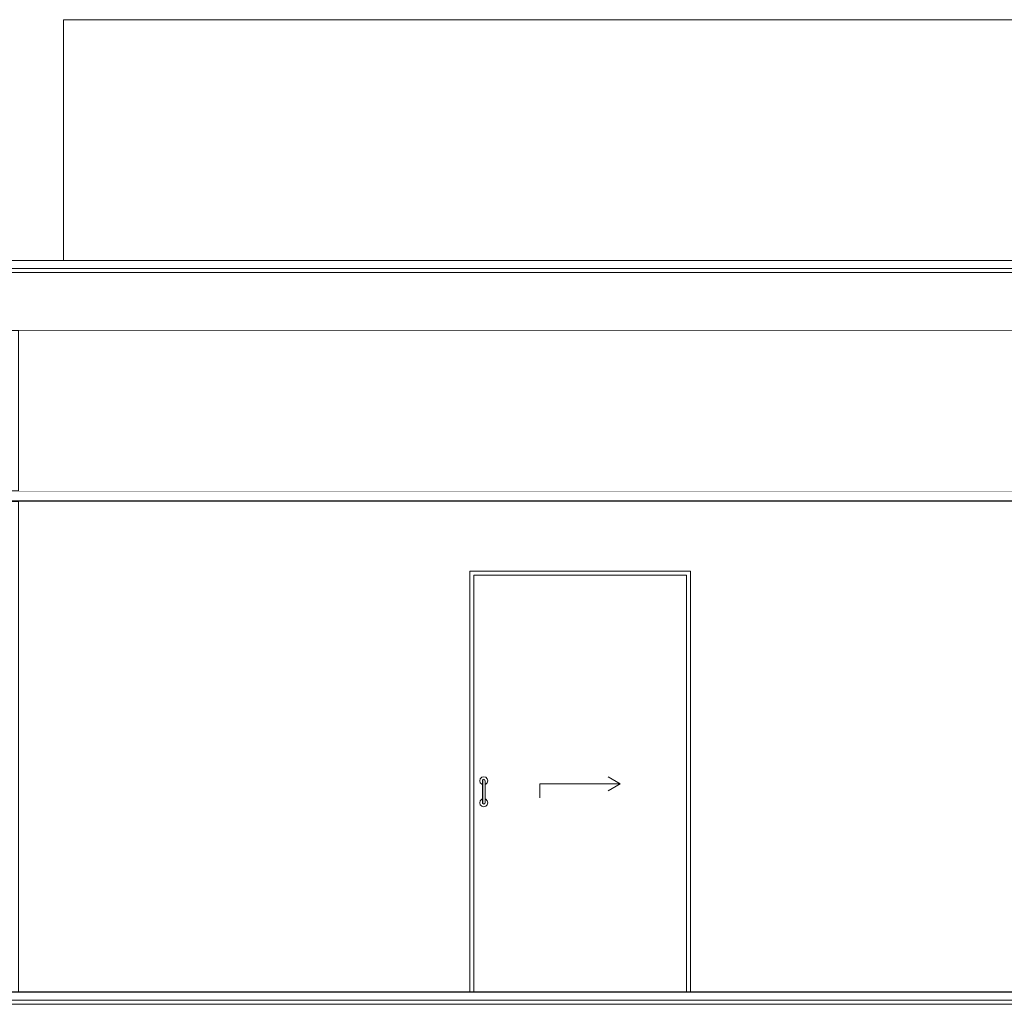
# Model space of a CAD drawing. Header units: millimetres. Extents: x -30280 to 309309, y -17460 to 4378.
# Tile 641 of 656: x 183497 to 188405, y -9870 to -4960. Entities that reach past the tile are written whole.
import ezdxf

# ---------------------------------------------------------------- set-up
doc = ezdxf.new("R2010")
doc.units = ezdxf.units.MM
doc.header["$MEASUREMENT"] = 0
doc.linetypes.add('Wipeout_Contour', pattern=[1000, 0, -1000])
for name, color, linetype in [('07_CR_Cel Ras pladur', 7, 'Continuous'), ('10_ESTR_Fotjats', 7, 'Continuous'), ('12_FAÇ_Façana', 7, 'Continuous'), ('14_PAV_Paviment existent', 7, 'Continuous'), ('Nuevo_07_CR_Cel Ras_lames', 7, 'Continuous'), ('Nuevo_08_E_Envans secs', 7, 'Continuous'), ('Nuevo_Puertas Archicad', 7, 'Continuous')]:
    doc.layers.add(name, color=color, linetype=linetype)
for name, color, linetype, lineweight in [('07_CR_Cel Ras pladur_Pluma_Nº__1', 7, 'Continuous', 5), ('10_ESTR_Fotjats_Pluma_Nº__1', 7, 'Continuous', 5), ('12_FAÇ_Façana_Pluma_Nº__47', 7, 'Continuous', 20), ('14_PAV_Paviment existent_Pluma_Nº__29', 7, 'Continuous', 20), ('Nuevo_07_CR_Cel Ras_lames_Pluma_Nº__1', 7, 'Continuous', 5), ('Nuevo_08_E_Envans secs_Pluma_Nº__47', 7, 'Continuous', 20), ('Nuevo_Puertas Archicad_Pluma_Nº__1', 7, 'Continuous', 5)]:
    doc.layers.add(name, color=color, linetype=linetype, lineweight=lineweight)
doc.layers.add('Nuevo_Puertas Archicad_Pluma_Nº__3', color=7, linetype='Continuous', lineweight=5, true_color=0xa4a4a4)

# ---------------------------------------------------------------- blocks, each defined once
blk = doc.blocks.new('Elem Sección_12_5', base_point=(181934.4, -13460))
at = {"color": 254, "linetype": 'Wipeout_Contour', "lineweight": 0, "ltscale": 735242.389216}
blk.add_wipeout([(183715.5, -4960), (183715.5, -6160), (183735.5, -6160), (183735.5, -4960)], dxfattribs=at).dxf.layer = '12_FAÇ_Façana'
at = {"layer": '12_FAÇ_Façana_Pluma_Nº__47', "color": 7, "linetype": 'Continuous', "lineweight": 20}
for p, q in [((183715.5, -4960), (183735.5, -4960)), ((183715.5, -6160), (183715.5, -4960))]:
    blk.add_line(p, q, dxfattribs=at)
blk = doc.blocks.new('Elem Sección_13_5', base_point=(181934.4, -13460))
at = {"color": 254, "linetype": 'Wipeout_Contour', "lineweight": 0, "ltscale": 787760.589062}
blk.add_wipeout([(183735.5, -6160), (209985.2, -6160), (209985.2, -4960), (183735.5, -4960)], dxfattribs=at).dxf.layer = '12_FAÇ_Façana'
at = {"layer": '12_FAÇ_Façana_Pluma_Nº__47', "color": 7, "linetype": 'Continuous', "lineweight": 20}
blk.add_line((183735.5, -4960), (209985.2, -4960), dxfattribs=at)
blk = doc.blocks.new('Elem Sección_52_5', base_point=(181934.4, -13460))
at = {"layer": '10_ESTR_Fotjats_Pluma_Nº__1', "color": 7, "linetype": 'Continuous', "lineweight": 5}
for p, q in [((211190.4, -9850), (173577.4, -9850)), ((211190.4, -9870), (173577.4, -9870))]:
    blk.add_line(p, q, dxfattribs=at)
blk = doc.blocks.new('Elem Sección_53_5', base_point=(181934.4, -13460))
at = {"layer": '10_ESTR_Fotjats_Pluma_Nº__1', "color": 7, "linetype": 'Continuous', "lineweight": 5}
for p, q in [((200734.7, -6160), (173577.4, -6160)), ((200734.7, -6200), (173577.4, -6200)), ((200734.7, -6220), (173577.4, -6220)), ((200724.7, -6510), (173577.4, -6510))]:
    blk.add_line(p, q, dxfattribs=at)
blk = doc.blocks.new('Elem Sección_63_5', base_point=(181934.4, -13460))
at = {"layer": '07_CR_Cel Ras pladur_Pluma_Nº__1', "color": 7, "linetype": 'Continuous', "lineweight": 5}
blk.add_line((200724.7, -7363), (174054.8, -7363), dxfattribs=at)
at = {"layer": '07_CR_Cel Ras pladur_Pluma_Nº__1', "color": 7, "linetype": 'Continuous', "lineweight": 5, "flags": 128}
blk.add_lwpolyline([(188504.6, -7310), (188204.6, -7310), (187904.6, -7310), (187604.6, -7310), (187304.6, -7310), (187004.6, -7310), (186704.6, -7310), (186404.6, -7310), (186104.6, -7310), (185804.6, -7310), (185504.6, -7310), (185204.6, -7310), (184904.6, -7310), (184604.6, -7310), (184304.6, -7310), (184004.6, -7310), (183704.6, -7310), (183404.6, -7310)], dxfattribs=at)
blk = doc.blocks.new('Elem Sección_157_5', base_point=(181934.4, -13460))
at = {"color": 254, "linetype": 'Wipeout_Contour', "lineweight": 0, "ltscale": 734496.022091}
blk.add_wipeout([(183490.5, -7310), (183496.5, -7310), (183496.5, -6510), (183490.5, -6510)], dxfattribs=at).dxf.layer = 'Nuevo_08_E_Envans secs'
at = {"color": 254, "linetype": 'Wipeout_Contour', "lineweight": 0, "ltscale": 734793.244845}
blk.add_wipeout([(183490.5, -9808), (183496.5, -9808), (183496.5, -7363), (183490.5, -7363)], dxfattribs=at).dxf.layer = 'Nuevo_08_E_Envans secs'
at = {"layer": 'Nuevo_08_E_Envans secs_Pluma_Nº__47', "color": 7, "linetype": 'Continuous', "lineweight": 20}
for p, q in [((183490.5, -7310), (183490.5, -6510)), ((183490.5, -9808), (183490.5, -7363))]:
    blk.add_line(p, q, dxfattribs=at)
blk = doc.blocks.new('Elem Sección_158_5', base_point=(181934.4, -13460))
at = {"color": 254, "linetype": 'Wipeout_Contour', "lineweight": 0, "ltscale": 929268.976472}
blk.add_wipeout([(188955.5, -6510), (183496.5, -6510), (183496.5, -7310), (183704.6, -7310), (188955.5, -7310)], dxfattribs=at).dxf.layer = 'Nuevo_08_E_Envans secs'
at = {"color": 254, "linetype": 'Wipeout_Contour', "lineweight": 0, "ltscale": 1491706.393727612}
blk.add_wipeout([(183496.5, -9808), (185740, -9808), (185740, -7710), (186840, -7710), (186840, -9808), (188955.5, -9808), (188955.5, -7363), (183496.5, -7363)], dxfattribs=at).dxf.layer = 'Nuevo_08_E_Envans secs'
blk = doc.blocks.new('Elem Sección_162_5', base_point=(181934.4, -13460))
at = {"layer": 'Nuevo_Puertas Archicad_Pluma_Nº__3', "color": 253, "linetype": 'Continuous', "lineweight": 5, "true_color": 0xa4a4a4}
for p, q in [((186490, -8770), (186429.4, -8735)), ((186090, -8770), (186490, -8770)), ((186090, -8770), (186090, -8840)), ((186490, -8770), (186429.4, -8805))]:
    blk.add_line(p, q, dxfattribs=at)
at = {"color": 254, "linetype": 'Wipeout_Contour', "lineweight": 0, "ltscale": 743839.096911}
blk.add_wipeout([(185740, -7730), (185740, -9808), (185760, -9808), (185760, -7730)], dxfattribs=at).dxf.layer = 'Nuevo_Puertas Archicad'
at = {"color": 254, "linetype": 'Wipeout_Contour', "lineweight": 0, "ltscale": 748154.252285}
blk.add_wipeout([(186820, -7730), (186820, -9808), (186840, -9808), (186840, -7730)], dxfattribs=at).dxf.layer = 'Nuevo_Puertas Archicad'
at = {"color": 254, "linetype": 'Wipeout_Contour', "lineweight": 0, "ltscale": 744090.776517}
blk.add_wipeout([(185817, -8759), (185817, -8755), (185816.1, -8751.5), (185816.1, -8756)], dxfattribs=at).dxf.layer = 'Nuevo_Puertas Archicad'
at = {"color": 254, "linetype": 'Wipeout_Contour', "lineweight": 0, "ltscale": 744059.276452}
blk.add_wipeout([(185803, -8861), (185803, -8865), (185803.9, -8868.5), (185803.9, -8864)], dxfattribs=at).dxf.layer = 'Nuevo_Puertas Archicad'
at = {"color": 254, "linetype": 'Wipeout_Contour', "lineweight": 0, "ltscale": 1118700.278750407}
blk.add_wipeout([(185740, -7710), (185740, -7730), (185760, -7730), (186820, -7730), (186840, -7730), (186840, -7710)], dxfattribs=at).dxf.layer = 'Nuevo_Puertas Archicad'
at = {"color": 254, "linetype": 'Wipeout_Contour', "lineweight": 0, "ltscale": 744092.273216}
blk.add_wipeout([(185817, -8770), (185817, -8759), (185816.1, -8756), (185816.1, -8768.2)], dxfattribs=at).dxf.layer = 'Nuevo_Puertas Archicad'
at = {"color": 254, "linetype": 'Wipeout_Contour', "lineweight": 0, "ltscale": 744057.762993}
blk.add_wipeout([(185803, -8850), (185803, -8861), (185803.9, -8864), (185803.9, -8851.7)], dxfattribs=at).dxf.layer = 'Nuevo_Puertas Archicad'
at = {"layer": 'Nuevo_Puertas Archicad_Pluma_Nº__1', "color": 7, "linetype": 'Continuous', "lineweight": 5}
for p, q in [((185740, -7710), (185740, -7730)), ((186840, -7710), (185740, -7710)), ((185740, -7730), (185740, -9808)), ((185760, -9808), (185760, -7730)), ((185760, -7730), (186820, -7730)), ((186820, -7730), (186820, -9808)), ((186840, -7730), (186840, -7710)), ((186840, -9808), (186840, -7730))]:
    blk.add_line(p, q, dxfattribs=at)
at = {"color": 254, "linetype": 'Wipeout_Contour', "lineweight": 0, "ltscale": 744094.866795}
blk.add_wipeout([(185817, -8785), (185817, -8770), (185816.1, -8768.2), (185816.1, -8785)], dxfattribs=at).dxf.layer = 'Nuevo_Puertas Archicad'
at = {"color": 254, "linetype": 'Wipeout_Contour', "lineweight": 0, "ltscale": 744055.14636}
blk.add_wipeout([(185803, -8835), (185803, -8850), (185803.9, -8851.7), (185803.9, -8835)], dxfattribs=at).dxf.layer = 'Nuevo_Puertas Archicad'
at = {"color": 254, "linetype": 'Wipeout_Contour', "lineweight": 0, "ltscale": 744083.251288}
blk.add_wipeout([(185816.1, -8756), (185816.1, -8751.5), (185813.5, -8748.9), (185813.5, -8753.7)], dxfattribs=at).dxf.layer = 'Nuevo_Puertas Archicad'
at = {"color": 254, "linetype": 'Wipeout_Contour', "lineweight": 0, "ltscale": 744066.808312}
blk.add_wipeout([(185803.9, -8864), (185803.9, -8868.5), (185806.5, -8871), (185806.5, -8866.2)], dxfattribs=at).dxf.layer = 'Nuevo_Puertas Archicad'
at = {"color": 254, "linetype": 'Wipeout_Contour', "lineweight": 0, "ltscale": 744084.889728}
blk.add_wipeout([(185816.1, -8768.2), (185816.1, -8756), (185813.5, -8753.7), (185813.5, -8766.9)], dxfattribs=at).dxf.layer = 'Nuevo_Puertas Archicad'
at = {"color": 254, "linetype": 'Wipeout_Contour', "lineweight": 0, "ltscale": 744065.150716}
blk.add_wipeout([(185803.9, -8851.7), (185803.9, -8864), (185806.5, -8866.2), (185806.5, -8853)], dxfattribs=at).dxf.layer = 'Nuevo_Puertas Archicad'
at = {"color": 254, "linetype": 'Wipeout_Contour', "lineweight": 0, "ltscale": 744087.730139}
blk.add_wipeout([(185816.1, -8785), (185816.1, -8768.2), (185813.5, -8766.9), (185813.5, -8785)], dxfattribs=at).dxf.layer = 'Nuevo_Puertas Archicad'
at = {"color": 254, "linetype": 'Wipeout_Contour', "lineweight": 0, "ltscale": 744062.284269}
blk.add_wipeout([(185803.9, -8835), (185803.9, -8851.7), (185806.5, -8853), (185806.5, -8835)], dxfattribs=at).dxf.layer = 'Nuevo_Puertas Archicad'
at = {"color": 254, "linetype": 'Wipeout_Contour', "lineweight": 0, "ltscale": 744070.831816}
blk.add_wipeout([(185813.5, -8753.7), (185813.5, -8748.9), (185810, -8748), (185810, -8752.9)], dxfattribs=at).dxf.layer = 'Nuevo_Puertas Archicad'
at = {"color": 254, "linetype": 'Wipeout_Contour', "lineweight": 0, "ltscale": 744079.231522}
blk.add_wipeout([(185806.5, -8866.2), (185806.5, -8871), (185810, -8872), (185810, -8867)], dxfattribs=at).dxf.layer = 'Nuevo_Puertas Archicad'
at = {"color": 254, "linetype": 'Wipeout_Contour', "lineweight": 0, "ltscale": 744072.551801}
blk.add_wipeout([(185813.5, -8766.9), (185813.5, -8753.7), (185810, -8752.9), (185810, -8766.5)], dxfattribs=at).dxf.layer = 'Nuevo_Puertas Archicad'
at = {"color": 254, "linetype": 'Wipeout_Contour', "lineweight": 0, "ltscale": 744077.490975}
blk.add_wipeout([(185806.5, -8853), (185806.5, -8866.2), (185810, -8867), (185810, -8853.5)], dxfattribs=at).dxf.layer = 'Nuevo_Puertas Archicad'
at = {"color": 254, "linetype": 'Wipeout_Contour', "lineweight": 0, "ltscale": 744075.534649}
blk.add_wipeout([(185813.5, -8785), (185813.5, -8766.9), (185810, -8766.5), (185810, -8785)], dxfattribs=at).dxf.layer = 'Nuevo_Puertas Archicad'
at = {"color": 254, "linetype": 'Wipeout_Contour', "lineweight": 0, "ltscale": 744074.48037}
blk.add_wipeout([(185806.5, -8835), (185806.5, -8853), (185810, -8853.5), (185810, -8835)], dxfattribs=at).dxf.layer = 'Nuevo_Puertas Archicad'
at = {"color": 254, "linetype": 'Wipeout_Contour', "lineweight": 0, "ltscale": 744056.847318}
blk.add_wipeout([(185810, -8752.9), (185810, -8748), (185806.5, -8748.9), (185806.5, -8753.7)], dxfattribs=at).dxf.layer = 'Nuevo_Puertas Archicad'
at = {"color": 254, "linetype": 'Wipeout_Contour', "lineweight": 0, "ltscale": 744093.215602}
blk.add_wipeout([(185810, -8867), (185810, -8872), (185813.5, -8871), (185813.5, -8866.2)], dxfattribs=at).dxf.layer = 'Nuevo_Puertas Archicad'
at = {"color": 254, "linetype": 'Wipeout_Contour', "lineweight": 0, "ltscale": 744058.567335}
blk.add_wipeout([(185810, -8766.5), (185810, -8752.9), (185806.5, -8753.7), (185806.5, -8766.9)], dxfattribs=at).dxf.layer = 'Nuevo_Puertas Archicad'
at = {"color": 254, "linetype": 'Wipeout_Contour', "lineweight": 0, "ltscale": 744091.475088}
blk.add_wipeout([(185810, -8853.5), (185810, -8867), (185813.5, -8866.2), (185813.5, -8853)], dxfattribs=at).dxf.layer = 'Nuevo_Puertas Archicad'
at = {"color": 254, "linetype": 'Wipeout_Contour', "lineweight": 0, "ltscale": 744061.550238}
blk.add_wipeout([(185810, -8785), (185810, -8766.5), (185806.5, -8766.9), (185806.5, -8785)], dxfattribs=at).dxf.layer = 'Nuevo_Puertas Archicad'
at = {"color": 254, "linetype": 'Wipeout_Contour', "lineweight": 0, "ltscale": 744088.464539}
blk.add_wipeout([(185810, -8835), (185810, -8853.5), (185813.5, -8853), (185813.5, -8835)], dxfattribs=at).dxf.layer = 'Nuevo_Puertas Archicad'
at = {"color": 254, "linetype": 'Wipeout_Contour', "lineweight": 0, "ltscale": 744045.044944}
blk.add_wipeout([(185806.5, -8753.7), (185806.5, -8748.9), (185803.9, -8751.5), (185803.9, -8756)], dxfattribs=at).dxf.layer = 'Nuevo_Puertas Archicad'
at = {"color": 254, "linetype": 'Wipeout_Contour', "lineweight": 0, "ltscale": 744105.013545}
blk.add_wipeout([(185813.5, -8866.2), (185813.5, -8871), (185816.1, -8868.5), (185816.1, -8864)], dxfattribs=at).dxf.layer = 'Nuevo_Puertas Archicad'
at = {"color": 254, "linetype": 'Wipeout_Contour', "lineweight": 0, "ltscale": 744046.683467}
blk.add_wipeout([(185806.5, -8766.9), (185806.5, -8753.7), (185803.9, -8756), (185803.9, -8768.2)], dxfattribs=at).dxf.layer = 'Nuevo_Puertas Archicad'
at = {"color": 254, "linetype": 'Wipeout_Contour', "lineweight": 0, "ltscale": 744103.356034}
blk.add_wipeout([(185813.5, -8853), (185813.5, -8866.2), (185816.1, -8864), (185816.1, -8851.7)], dxfattribs=at).dxf.layer = 'Nuevo_Puertas Archicad'
at = {"color": 254, "linetype": 'Wipeout_Contour', "lineweight": 0, "ltscale": 744049.524022}
blk.add_wipeout([(185806.5, -8785), (185806.5, -8766.9), (185803.9, -8768.2), (185803.9, -8785)], dxfattribs=at).dxf.layer = 'Nuevo_Puertas Archicad'
at = {"color": 254, "linetype": 'Wipeout_Contour', "lineweight": 0, "ltscale": 744100.489732}
blk.add_wipeout([(185813.5, -8835), (185813.5, -8853), (185816.1, -8851.7), (185816.1, -8835)], dxfattribs=at).dxf.layer = 'Nuevo_Puertas Archicad'
at = {"color": 254, "linetype": 'Wipeout_Contour', "lineweight": 0, "ltscale": 744038.585715}
blk.add_wipeout([(185803.9, -8756), (185803.9, -8751.5), (185803, -8755), (185803, -8759)], dxfattribs=at).dxf.layer = 'Nuevo_Puertas Archicad'
at = {"color": 254, "linetype": 'Wipeout_Contour', "lineweight": 0, "ltscale": 744111.465806}
blk.add_wipeout([(185816.1, -8864), (185816.1, -8868.5), (185817, -8865), (185817, -8861)], dxfattribs=at).dxf.layer = 'Nuevo_Puertas Archicad'
at = {"color": 254, "linetype": 'Wipeout_Contour', "lineweight": 0, "ltscale": 744040.082518}
blk.add_wipeout([(185803.9, -8768.2), (185803.9, -8756), (185803, -8759), (185803, -8770)], dxfattribs=at).dxf.layer = 'Nuevo_Puertas Archicad'
at = {"color": 254, "linetype": 'Wipeout_Contour', "lineweight": 0, "ltscale": 744109.952453}
blk.add_wipeout([(185816.1, -8851.7), (185816.1, -8864), (185817, -8861), (185817, -8850)], dxfattribs=at).dxf.layer = 'Nuevo_Puertas Archicad'
at = {"color": 254, "linetype": 'Wipeout_Contour', "lineweight": 0, "ltscale": 744042.676279}
blk.add_wipeout([(185803.9, -8785), (185803.9, -8768.2), (185803, -8770), (185803, -8785)], dxfattribs=at).dxf.layer = 'Nuevo_Puertas Archicad'
at = {"color": 254, "linetype": 'Wipeout_Contour', "lineweight": 0, "ltscale": 744107.336003}
blk.add_wipeout([(185816.1, -8835), (185816.1, -8851.7), (185817, -8850), (185817, -8835)], dxfattribs=at).dxf.layer = 'Nuevo_Puertas Archicad'
at = {"color": 254, "linetype": 'Wipeout_Contour', "lineweight": 0, "ltscale": 744048.905734}
blk.add_wipeout([(185803, -8835), (185803.9, -8835), (185803.9, -8785), (185803, -8785)], dxfattribs=at).dxf.layer = 'Nuevo_Puertas Archicad'
at = {"color": 254, "linetype": 'Wipeout_Contour', "lineweight": 0, "ltscale": 744055.897878}
blk.add_wipeout([(185803.9, -8835), (185806.5, -8835), (185806.5, -8785), (185803.9, -8785)], dxfattribs=at).dxf.layer = 'Nuevo_Puertas Archicad'
at = {"color": 254, "linetype": 'Wipeout_Contour', "lineweight": 0, "ltscale": 744068.008629}
blk.add_wipeout([(185806.5, -8835), (185810, -8835), (185810, -8785), (185806.5, -8785)], dxfattribs=at).dxf.layer = 'Nuevo_Puertas Archicad'
at = {"color": 254, "linetype": 'Wipeout_Contour', "lineweight": 0, "ltscale": 744081.992918}
blk.add_wipeout([(185810, -8835), (185813.5, -8835), (185813.5, -8785), (185810, -8785)], dxfattribs=at).dxf.layer = 'Nuevo_Puertas Archicad'
at = {"color": 254, "linetype": 'Wipeout_Contour', "lineweight": 0, "ltscale": 744094.103669}
blk.add_wipeout([(185813.5, -8835), (185816.1, -8835), (185816.1, -8785), (185813.5, -8785)], dxfattribs=at).dxf.layer = 'Nuevo_Puertas Archicad'
at = {"color": 254, "linetype": 'Wipeout_Contour', "lineweight": 0, "ltscale": 744101.095814}
blk.add_wipeout([(185816.1, -8835), (185817, -8835), (185817, -8785), (185816.1, -8785)], dxfattribs=at).dxf.layer = 'Nuevo_Puertas Archicad'
at = {"color": 254, "linetype": 'Wipeout_Contour', "lineweight": 0, "ltscale": 4092369.449834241}
blk.add_wipeout([(185790, -8755), (185792.7, -8765), (185800, -8772.3), (185803, -8773.1), (185803, -8755), (185803.9, -8751.5), (185806.5, -8748.9), (185810, -8748), (185813.5, -8748.9), (185816.1, -8751.5), (185817, -8755), (185817, -8759), (185817, -8770), (185817, -8773.1), (185820, -8772.3), (185827.3, -8765), (185830, -8755), (185827.3, -8745), (185820, -8737.7), (185810, -8735), (185800, -8737.7), (185792.7, -8745)], dxfattribs=at).dxf.layer = 'Nuevo_Puertas Archicad'
at = {"color": 254, "linetype": 'Wipeout_Contour', "lineweight": 0, "ltscale": 4092483.122302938}
blk.add_wipeout([(185792.7, -8855), (185790, -8865), (185792.7, -8875), (185800, -8882.3), (185810, -8885), (185820, -8882.3), (185827.3, -8875), (185830, -8865), (185827.3, -8855), (185820, -8847.7), (185817, -8846.9), (185817, -8850), (185817, -8861), (185817, -8865), (185816.1, -8868.5), (185813.5, -8871), (185810, -8872), (185806.5, -8871), (185803.9, -8868.5), (185803, -8865), (185803, -8846.9), (185800, -8847.7)], dxfattribs=at).dxf.layer = 'Nuevo_Puertas Archicad'
at = {"layer": 'Nuevo_Puertas Archicad_Pluma_Nº__1', "color": 7, "linetype": 'Continuous', "lineweight": 5}
for p, q in [((185800, -8737.7), (185792.7, -8745)), ((185810, -8735), (185800, -8737.7)), ((185820, -8737.7), (185810, -8735)), ((185827.3, -8745), (185820, -8737.7)), ((185792.7, -8745), (185790, -8755)), ((185790, -8755), (185792.7, -8765)), ((185792.7, -8765), (185800, -8772.3)), ((185800, -8772.3), (185803, -8773.1)), ((185803.9, -8751.5), (185803, -8755)), ((185803, -8755), (185803, -8759)), ((185803, -8759), (185803, -8770)), ((185803, -8770), (185803, -8785)), ((185803, -8835), (185803, -8785)), ((185806.5, -8748.9), (185803.9, -8751.5)), ((185810, -8748), (185806.5, -8748.9)), ((185813.5, -8748.9), (185810, -8748)), ((185816.1, -8751.5), (185813.5, -8748.9)), ((185817, -8755), (185816.1, -8751.5)), ((185817, -8755), (185817, -8759)), ((185817, -8759), (185817, -8770)), ((185817, -8770), (185817, -8785)), ((185817, -8773.1), (185820, -8772.3)), ((185817, -8835), (185817, -8785)), ((185820, -8772.3), (185827.3, -8765)), ((185830, -8755), (185827.3, -8745)), ((185827.3, -8765), (185830, -8755)), ((185803, -8850), (185803, -8835)), ((185817, -8850), (185817, -8835)), ((185792.7, -8855), (185790, -8865)), ((185790, -8865), (185792.7, -8875)), ((185800, -8847.7), (185792.7, -8855)), ((185792.7, -8875), (185800, -8882.3)), ((185803, -8846.9), (185800, -8847.7)), ((185800, -8882.3), (185810, -8885)), ((185803, -8861), (185803, -8850)), ((185803, -8865), (185803, -8861)), ((185803, -8865), (185803.9, -8868.5)), ((185803.9, -8868.5), (185806.5, -8871)), ((185806.5, -8871), (185810, -8872)), ((185810, -8872), (185813.5, -8871)), ((185810, -8885), (185820, -8882.3)), ((185813.5, -8871), (185816.1, -8868.5)), ((185816.1, -8868.5), (185817, -8865)), ((185820, -8847.7), (185817, -8846.9)), ((185817, -8861), (185817, -8850)), ((185817, -8865), (185817, -8861)), ((185827.3, -8855), (185820, -8847.7)), ((185820, -8882.3), (185827.3, -8875)), ((185830, -8865), (185827.3, -8855)), ((185827.3, -8875), (185830, -8865))]:
    blk.add_line(p, q, dxfattribs=at)
blk = doc.blocks.new('Elem Sección_347_5', base_point=(181934.4, -13460))
at = {"layer": 'Nuevo_07_CR_Cel Ras_lames_Pluma_Nº__1', "color": 7, "linetype": 'Continuous', "lineweight": 5}
blk.add_line((184604.6, -7360), (184304.6, -7360), dxfattribs=at)
blk = doc.blocks.new('Elem Sección_418_5', base_point=(181934.4, -13460))
at = {"layer": 'Nuevo_07_CR_Cel Ras_lames_Pluma_Nº__1', "color": 7, "linetype": 'Continuous', "lineweight": 5}
blk.add_line((188504.6, -7360), (188204.6, -7360), dxfattribs=at)
blk = doc.blocks.new('Elem Sección_419_5', base_point=(181934.4, -13460))
at = {"layer": 'Nuevo_07_CR_Cel Ras_lames_Pluma_Nº__1', "color": 7, "linetype": 'Continuous', "lineweight": 5}
blk.add_line((188204.6, -7360), (187904.6, -7360), dxfattribs=at)
blk = doc.blocks.new('Elem Sección_420_5', base_point=(181934.4, -13460))
at = {"layer": 'Nuevo_07_CR_Cel Ras_lames_Pluma_Nº__1', "color": 7, "linetype": 'Continuous', "lineweight": 5}
blk.add_line((187904.6, -7360), (187604.6, -7360), dxfattribs=at)
blk = doc.blocks.new('Elem Sección_421_5', base_point=(181934.4, -13460))
at = {"layer": 'Nuevo_07_CR_Cel Ras_lames_Pluma_Nº__1', "color": 7, "linetype": 'Continuous', "lineweight": 5}
blk.add_line((187604.6, -7360), (187304.6, -7360), dxfattribs=at)
blk = doc.blocks.new('Elem Sección_422_5', base_point=(181934.4, -13460))
at = {"layer": 'Nuevo_07_CR_Cel Ras_lames_Pluma_Nº__1', "color": 7, "linetype": 'Continuous', "lineweight": 5}
blk.add_line((187304.6, -7360), (187004.6, -7360), dxfattribs=at)
blk = doc.blocks.new('Elem Sección_423_5', base_point=(181934.4, -13460))
at = {"layer": 'Nuevo_07_CR_Cel Ras_lames_Pluma_Nº__1', "color": 7, "linetype": 'Continuous', "lineweight": 5}
blk.add_line((187004.6, -7360), (186704.6, -7360), dxfattribs=at)
blk = doc.blocks.new('Elem Sección_424_5', base_point=(181934.4, -13460))
at = {"layer": 'Nuevo_07_CR_Cel Ras_lames_Pluma_Nº__1', "color": 7, "linetype": 'Continuous', "lineweight": 5}
blk.add_line((186704.6, -7360), (186404.6, -7360), dxfattribs=at)
blk = doc.blocks.new('Elem Sección_425_5', base_point=(181934.4, -13460))
at = {"layer": 'Nuevo_07_CR_Cel Ras_lames_Pluma_Nº__1', "color": 7, "linetype": 'Continuous', "lineweight": 5}
blk.add_line((186404.6, -7360), (186104.6, -7360), dxfattribs=at)
blk = doc.blocks.new('Elem Sección_426_5', base_point=(181934.4, -13460))
at = {"layer": 'Nuevo_07_CR_Cel Ras_lames_Pluma_Nº__1', "color": 7, "linetype": 'Continuous', "lineweight": 5}
blk.add_line((186104.6, -7360), (185804.6, -7360), dxfattribs=at)
blk = doc.blocks.new('Elem Sección_427_5', base_point=(181934.4, -13460))
at = {"layer": 'Nuevo_07_CR_Cel Ras_lames_Pluma_Nº__1', "color": 7, "linetype": 'Continuous', "lineweight": 5}
blk.add_line((185804.6, -7360), (185504.6, -7360), dxfattribs=at)
blk = doc.blocks.new('Elem Sección_428_5', base_point=(181934.4, -13460))
at = {"layer": 'Nuevo_07_CR_Cel Ras_lames_Pluma_Nº__1', "color": 7, "linetype": 'Continuous', "lineweight": 5}
blk.add_line((185504.6, -7360), (185204.6, -7360), dxfattribs=at)
blk = doc.blocks.new('Elem Sección_429_5', base_point=(181934.4, -13460))
at = {"layer": 'Nuevo_07_CR_Cel Ras_lames_Pluma_Nº__1', "color": 7, "linetype": 'Continuous', "lineweight": 5}
blk.add_line((185204.6, -7360), (184904.6, -7360), dxfattribs=at)
blk = doc.blocks.new('Elem Sección_430_5', base_point=(181934.4, -13460))
at = {"layer": 'Nuevo_07_CR_Cel Ras_lames_Pluma_Nº__1', "color": 7, "linetype": 'Continuous', "lineweight": 5}
blk.add_line((184904.6, -7360), (184604.6, -7360), dxfattribs=at)
blk = doc.blocks.new('Elem Sección_431_5', base_point=(181934.4, -13460))
at = {"layer": 'Nuevo_07_CR_Cel Ras_lames_Pluma_Nº__1', "color": 7, "linetype": 'Continuous', "lineweight": 5}
blk.add_line((184304.6, -7360), (184004.6, -7360), dxfattribs=at)
blk = doc.blocks.new('Elem Sección_432_5', base_point=(181934.4, -13460))
at = {"layer": 'Nuevo_07_CR_Cel Ras_lames_Pluma_Nº__1', "color": 7, "linetype": 'Continuous', "lineweight": 5}
blk.add_line((184004.6, -7360), (183704.6, -7360), dxfattribs=at)
blk = doc.blocks.new('Elem Sección_433_5', base_point=(181934.4, -13460))
at = {"layer": 'Nuevo_07_CR_Cel Ras_lames_Pluma_Nº__1', "color": 7, "linetype": 'Continuous', "lineweight": 5}
blk.add_line((183704.6, -7360), (183404.6, -7360), dxfattribs=at)
blk = doc.blocks.new('Elem Sección_475_5', base_point=(181934.4, -13460))
at = {"layer": '14_PAV_Paviment existent_Pluma_Nº__29', "color": 7, "linetype": 'Continuous', "lineweight": 20}
for p, q in [((200724.7, -9808), (174602.3, -9808)), ((200724.7, -9810), (174602.3, -9810))]:
    blk.add_line(p, q, dxfattribs=at)

msp = doc.modelspace()

# ---------------------------------------------------------------- block references
at = {"layer": '07_CR_Cel Ras pladur', "lineweight": 0}
msp.add_blockref('Elem Sección_63_5', (181934.4, -13460), dxfattribs=at)
at = {"layer": '10_ESTR_Fotjats', "lineweight": 0}
msp.add_blockref('Elem Sección_52_5', (181934.4, -13460), dxfattribs=at)
at = {"layer": '12_FAÇ_Façana', "lineweight": 0}
msp.add_blockref('Elem Sección_12_5', (181934.4, -13460), dxfattribs=at)

# ---------------------------------------------------------------- next in the draw order: block references
msp.add_blockref('Elem Sección_13_5', (181934.4, -13460), dxfattribs=at)

# ---------------------------------------------------------------- next in the draw order: block references
at = {"layer": '10_ESTR_Fotjats', "lineweight": 0}
msp.add_blockref('Elem Sección_53_5', (181934.4, -13460), dxfattribs=at)

# ---------------------------------------------------------------- next in the draw order: block references
at = {"layer": 'Nuevo_08_E_Envans secs', "lineweight": 0}
msp.add_blockref('Elem Sección_157_5', (181934.4, -13460), dxfattribs=at)

# ---------------------------------------------------------------- next in the draw order: block references
msp.add_blockref('Elem Sección_158_5', (181934.4, -13460), dxfattribs=at)

# ---------------------------------------------------------------- next in the draw order: block references
at = {"layer": 'Nuevo_07_CR_Cel Ras_lames', "lineweight": 0}
for name in ['Elem Sección_433_5', 'Elem Sección_432_5', 'Elem Sección_431_5', 'Elem Sección_347_5', 'Elem Sección_430_5', 'Elem Sección_429_5', 'Elem Sección_428_5', 'Elem Sección_427_5', 'Elem Sección_426_5', 'Elem Sección_425_5', 'Elem Sección_424_5', 'Elem Sección_423_5', 'Elem Sección_422_5', 'Elem Sección_421_5', 'Elem Sección_420_5', 'Elem Sección_419_5', 'Elem Sección_418_5']:
    msp.add_blockref(name, (181934.4, -13460), dxfattribs=at)
at = {"layer": 'Nuevo_Puertas Archicad', "lineweight": 0}
msp.add_blockref('Elem Sección_162_5', (181934.4, -13460), dxfattribs=at)

# ---------------------------------------------------------------- next in the draw order: block references
at = {"layer": '14_PAV_Paviment existent', "lineweight": 0}
msp.add_blockref('Elem Sección_475_5', (181934.4, -13460), dxfattribs=at)

doc.saveas('drawing.dxf')
